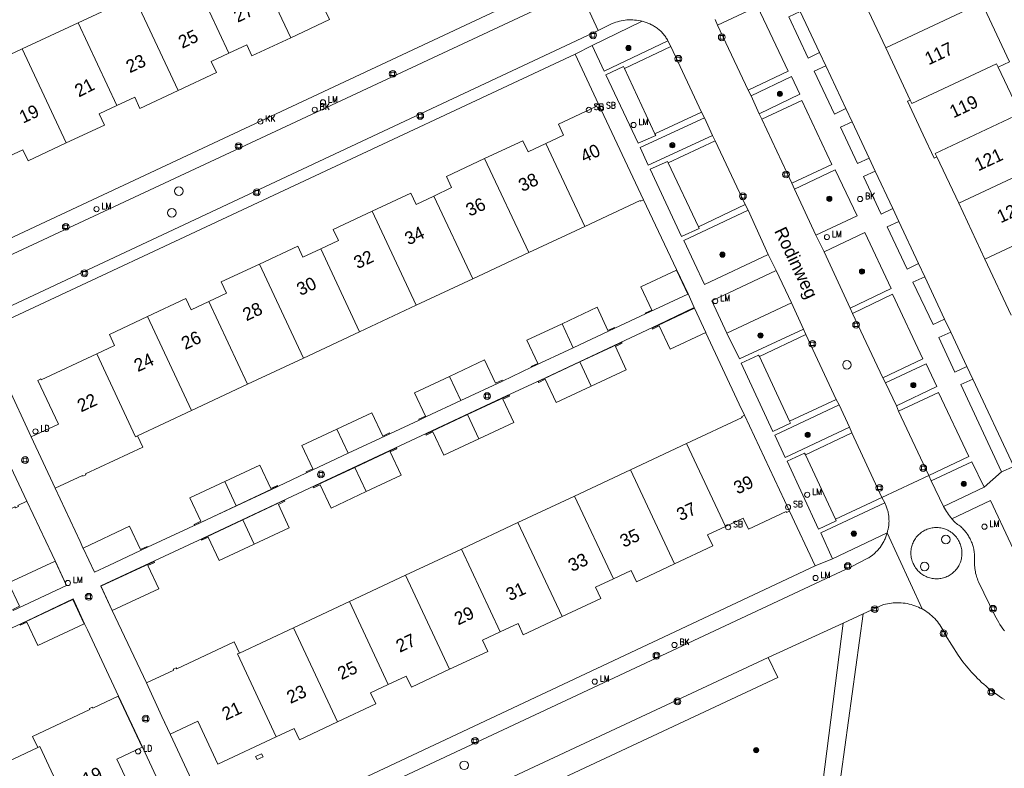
# Model space of a CAD drawing. Header units: metres. Extents: x 138165 to 154469, y 480134 to 494189.
# Tile 545 of 656: x 146669 to 146764, y 486541 to 486613. Entities that reach past the tile are written whole.
import ezdxf

# ---------------------------------------------------------------- set-up
doc = ezdxf.new("R2010")
doc.units = ezdxf.units.M
doc.header["$LTSCALE"] = 0.001
doc.header["$MEASUREMENT"] = 0
for name, color, linetype, lineweight in [('Level 5', 7, 'Continuous', 0), ('TOP-L-terrein schutting raster hek leuning', 7, 'Continuous', 0), ('TOP-L-topo objecten punt', 7, 'Continuous', 0), ('TOP-L-topo objecten vlak', 7, 'Continuous', 0), ('TOP-T-topo huisnummering naamgeving', 7, 'Continuous', 0)]:
    doc.layers.add(name, color=color, linetype=linetype, lineweight=lineweight)
doc.styles.add('Style-INTL_ISO', font='INTL_ISO.shx')
doc.styles.add('Style-STANDARD', font='STANDARD.shx')

# ---------------------------------------------------------------- blocks, each defined once
blk = doc.blocks.new('24')
at = {"layer": 'TOP-L-topo objecten punt', "color": 7, "linetype": 'Continuous', "lineweight": 0}
for radius in [0.025, 0.0182, 0.0115, 0.005]:
    blk.add_circle((0, 0), radius, dxfattribs=at)
blk = doc.blocks.new('39')
at = {"layer": 'TOP-L-topo objecten punt', "color": 7, "linetype": 'Continuous', "lineweight": 0}
for p, q in [((0.0175, 0.0175), (-0.0175, 0.0175)), ((-0.0175, 0.0175), (-0.0175, -0.0175)), ((0.0175, 0.0175), (0.0175, -0.0175)), ((0.0175, -0.0175), (-0.0175, -0.0175))]:
    blk.add_line(p, q, dxfattribs=at)
blk.add_circle((0, 0), 0.0332, dxfattribs=at)
blk = doc.blocks.new('121')
at = {"layer": 'TOP-L-topo objecten punt', "color": 7, "linetype": 'Continuous', "lineweight": 0}
blk.add_circle((0, 0), 0.025, dxfattribs=at)
at = {"layer": 'TOP-L-topo objecten punt', "color": 7, "linetype": 'Continuous', "lineweight": 0, "style": 'Style-STANDARD'}
blk.add_text('LD', height=0.06, dxfattribs=at).set_placement((0.0483, 0))
blk = doc.blocks.new('*U13')
at = {"layer": 'Level 5', "color": 7, "linetype": 'Continuous', "lineweight": 0}
blk.add_circle((0, 0), 0.0415, dxfattribs=at)
blk = doc.blocks.new('150')
at = {"layer": 'Level 5', "color": 7, "linetype": 'Continuous', "lineweight": 0}
blk.add_blockref('*U13', (0, 0), dxfattribs=at)
blk = doc.blocks.new('72')
at = {"layer": 'TOP-L-topo objecten punt', "color": 7, "linetype": 'Continuous', "lineweight": 0}
blk.add_circle((0, 0), 0.025, dxfattribs=at)
at = {"layer": 'TOP-L-topo objecten punt', "color": 7, "linetype": 'Continuous', "lineweight": 0, "style": 'Style-STANDARD'}
blk.add_text('BK', height=0.06, dxfattribs=at).set_placement((0.0483, 0))
blk = doc.blocks.new('16')
at = {"layer": 'TOP-L-topo objecten punt', "color": 7, "linetype": 'Continuous', "lineweight": 0}
blk.add_circle((0, 0), 0.025, dxfattribs=at)
at = {"layer": 'TOP-L-topo objecten punt', "color": 7, "linetype": 'Continuous', "lineweight": 0, "style": 'Style-STANDARD'}
blk.add_text('LM', height=0.06, dxfattribs=at).set_placement((0.0483, 0))
blk = doc.blocks.new('119')
at = {"layer": 'TOP-L-topo objecten punt', "color": 7, "linetype": 'Continuous', "lineweight": 0}
blk.add_circle((0, 0), 0.025, dxfattribs=at)
at = {"layer": 'TOP-L-topo objecten punt', "color": 7, "linetype": 'Continuous', "lineweight": 0, "style": 'Style-STANDARD'}
blk.add_text('KK', height=0.06, dxfattribs=at).set_placement((0.0483, 0))
blk = doc.blocks.new('175')
at = {"layer": 'TOP-L-topo objecten punt', "color": 7, "linetype": 'Continuous', "lineweight": 0}
blk.add_circle((0, 0), 0.025, dxfattribs=at)
at = {"layer": 'TOP-L-topo objecten punt', "color": 7, "linetype": 'Continuous', "lineweight": 0, "style": 'Style-STANDARD'}
blk.add_text('SB', height=0.06, dxfattribs=at).set_placement((0.0483, 0))

msp = doc.modelspace()

# ---------------------------------------------------------------- linework, layer by layer
at = {"layer": 'TOP-L-terrein schutting raster hek leuning', "flags": 128}
for points in [[(146670.054, 486572.799), (146665.285, 486583.042)], [(146688.553, 486533.224), (146683.565, 486543.891)], [(146680.882, 486542.627), (146685.835, 486531.974)]]:
    msp.add_lwpolyline(points, dxfattribs=at)
at = {"layer": 'TOP-L-topo objecten vlak', "flags": 128}
for points in [[(146690.962, 486620.677), (146695.24, 486611.55)], [(146689.243, 486610.065), (146685.475, 486618.105)], [(146719.812, 486616.381), (146662.23, 486589.397)], [(146723.229, 486616.274), (146662.86, 486588.048)], [(146723.229, 486616.274), (146725.084, 486612.249)], [(146750.466, 486615.954), (146752.991, 486610.566)], [(146680.042, 486615.559), (146674.609, 486613.013)], [(146680.042, 486615.559), (146684.32, 486606.432)], [(146695.24, 486611.55), (146699.001, 486613.313), (146698.492, 486614.399), (146700.218, 486615.208)], [(146752.991, 486610.566), (146762.302, 486614.93)], [(146763.896, 486608.703), (146764.982, 486609.212), (146762.302, 486614.93)], [(146736.661, 486612.785), (146740.541, 486614.573), (146743.507, 486608.302), (146739.621, 486606.471)], [(146746.567, 486610.11), (146745.445, 486609.572), (146743.56, 486613.597), (146744.69, 486614.112)], [(146744.69, 486614.112), (146746.567, 486610.11)], [(146674.609, 486613.013), (146669.176, 486610.467)], [(146678.377, 486604.972), (146674.609, 486613.013)], [(146724.481, 486610.789), (146729.337, 486613.151)], [(146725.084, 486612.249), (146726.441, 486612.929), (146726.617, 486613), (146726.777, 486613.058), (146726.958, 486613.115), (146727.141, 486613.164), (146727.307, 486613.201), (146727.494, 486613.236), (146727.681, 486613.262), (146727.87, 486613.281), (146728.059, 486613.291), (146728.248, 486613.294), (146728.438, 486613.288), (146728.608, 486613.276), (146728.796, 486613.256), (146728.984, 486613.227), (146729.17, 486613.191), (146729.337, 486613.151)], [(146729.337, 486613.151), (146729.438, 486613.128), (146729.522, 486613.106), (146729.622, 486613.077), (146729.721, 486613.046), (146729.819, 486613.012), (146729.9, 486612.981), (146729.996, 486612.942), (146730.091, 486612.901), (146730.263, 486612.818), (146730.354, 486612.769), (146730.444, 486612.717), (146730.533, 486612.663), (146730.62, 486612.607), (146730.706, 486612.548), (146730.79, 486612.487), (146730.872, 486612.423), (146730.953, 486612.357), (146731.031, 486612.289), (146731.108, 486612.219), (146731.182, 486612.147), (146731.243, 486612.085), (146731.314, 486612.01), (146731.383, 486611.932), (146731.503, 486611.784), (146731.566, 486611.701), (146731.626, 486611.617), (146731.684, 486611.53), (146731.739, 486611.442), (146731.792, 486611.353), (146731.839, 486611.268)], [(146736.661, 486612.785), (146736.415, 486613.323)], [(146599.25, 486552.146), (146599.342, 486552.32), (146599.44, 486552.49), (146599.545, 486552.655), (146599.646, 486552.801), (146599.752, 486552.943), (146599.875, 486553.095), (146600.005, 486553.243), (146600.141, 486553.385), (146600.282, 486553.521), (146600.414, 486553.639), (146600.565, 486553.764), (146600.721, 486553.883), (146600.882, 486553.996), (146601.048, 486554.102), (146601.218, 486554.201), (146601.384, 486554.289), (146606.144, 486556.49), (146725.084, 486612.249)], [(146739.621, 486606.471), (146736.661, 486612.785)], [(146689.243, 486610.065), (146690.969, 486610.874), (146691.478, 486609.787), (146695.24, 486611.55)], [(146731.839, 486611.268), (146725.668, 486608.326), (146724.481, 486610.789)], [(146732.121, 486610.694), (146731.839, 486611.268)], [(146669.176, 486610.467), (146663.933, 486608.009)], [(146673.454, 486601.339), (146669.176, 486610.467)], [(146684.32, 486606.432), (146688.027, 486608.169), (146687.517, 486609.256), (146689.243, 486610.065)], [(146724.481, 486610.789), (146722.831, 486609.963)], [(146727.613, 486608.564), (146732.121, 486610.694)], [(146732.121, 486610.694), (146735.103, 486604.325)], [(146747.169, 486608.826), (146746.567, 486610.11)], [(146752.991, 486610.566), (146755.361, 486605.509)], [(146665.285, 486583.042), (146722.831, 486609.963)], [(146722.831, 486609.963), (146725.104, 486605.115)], [(146730.585, 486602.234), (146730.654, 486602.08), (146728.951, 486601.309), (146725.813, 486607.958), (146727.521, 486608.748), (146727.613, 486608.564)], [(146727.613, 486608.564), (146730.585, 486602.234)], [(146749.113, 486604.68), (146748.006, 486604.137), (146746.047, 486608.3), (146747.169, 486608.826)], [(146747.169, 486608.826), (146749.113, 486604.68)], [(146763.896, 486608.703), (146763.741, 486609.033), (146755.516, 486605.178), (146755.361, 486605.509)], [(146766.012, 486604.187), (146763.896, 486608.703)], [(146739.905, 486605.919), (146743.823, 486607.796), (146744.657, 486606.073), (146740.697, 486604.169)], [(146678.377, 486604.972), (146680.103, 486605.781), (146680.613, 486604.694), (146684.32, 486606.432)], [(146739.905, 486605.919), (146739.621, 486606.471)], [(146740.697, 486604.169), (146739.905, 486605.919)], [(146740.967, 486603.655), (146744.822, 486605.467), (146747.737, 486599.267), (146743.874, 486597.43)], [(146755.361, 486605.509), (146755.093, 486605.383), (146756.62, 486602.123), (146757.673, 486599.877), (146757.942, 486600.003)], [(146673.454, 486601.339), (146677.161, 486603.077), (146676.652, 486604.163), (146678.377, 486604.972)], [(146725.104, 486605.115), (146724.832, 486604.988), (146724.874, 486604.897), (146721.212, 486603.181), (146721.721, 486602.094), (146719.996, 486601.285)], [(146725.104, 486605.115), (146729.484, 486595.815)], [(146735.103, 486604.325), (146730.585, 486602.234)], [(146735.396, 486603.777), (146735.103, 486604.325)], [(146749.723, 486603.378), (146749.113, 486604.68)], [(146736.178, 486602.081), (146729.93, 486599.195), (146729.135, 486600.902), (146735.396, 486603.777)], [(146735.396, 486603.777), (146736.178, 486602.081)], [(146740.967, 486603.655), (146740.697, 486604.169)], [(146743.874, 486597.43), (146740.967, 486603.655)], [(146751.374, 486599.858), (146750.238, 486599.34), (146748.605, 486602.877), (146749.723, 486603.378)], [(146749.723, 486603.378), (146751.374, 486599.858)], [(146757.942, 486600.003), (146757.787, 486600.334), (146766.012, 486604.187)], [(146719.996, 486601.285), (146718.27, 486600.477), (146717.76, 486601.563), (146714.053, 486599.826)], [(146731.877, 486599.417), (146736.426, 486601.538)], [(146736.426, 486601.538), (146736.178, 486602.081)], [(146736.426, 486601.538), (146739.325, 486595.359)], [(146667.512, 486599.88), (146669.237, 486600.689), (146669.747, 486599.602), (146673.454, 486601.339)], [(146723.764, 486593.245), (146719.996, 486601.285)], [(146714.053, 486599.826), (146710.346, 486598.088), (146710.856, 486597.002), (146709.13, 486596.193)], [(146718.331, 486590.698), (146714.053, 486599.826)], [(146734.819, 486593.2), (146734.887, 486593.024), (146733.16, 486592.256), (146730.115, 486598.79), (146731.798, 486599.557), (146731.877, 486599.417)], [(146751.965, 486598.597), (146751.374, 486599.858)], [(146757.942, 486600.003), (146760.057, 486595.49)], [(146768.127, 486599.675), (146768.282, 486599.345), (146760.057, 486595.49)], [(146731.877, 486599.417), (146734.819, 486593.2)], [(146744.117, 486596.87), (146748.086, 486598.734), (146750.201, 486594.26), (146746.211, 486592.386)], [(146753.665, 486594.972), (146752.529, 486594.444), (146750.819, 486598.083), (146751.965, 486598.597)], [(146751.965, 486598.597), (146753.665, 486594.972)], [(146744.117, 486596.87), (146743.874, 486597.43)], [(146746.211, 486592.386), (146744.117, 486596.87)], [(146709.13, 486596.193), (146707.404, 486595.384), (146706.895, 486596.471), (146703.133, 486594.708)], [(146709.13, 486596.193), (146712.898, 486588.152)], [(146723.764, 486593.245), (146729.152, 486595.77), (146729.194, 486595.679), (146729.484, 486595.815)], [(146729.484, 486595.815), (146732.66, 486589.061), (146733.791, 486586.687)], [(146741.583, 486590.508), (146735.395, 486587.598), (146733.389, 486591.879), (146739.624, 486594.822)], [(146739.325, 486595.359), (146734.819, 486593.2)], [(146739.624, 486594.822), (146739.325, 486595.359)], [(146739.624, 486594.822), (146741.583, 486590.508)], [(146754.254, 486593.715), (146753.665, 486594.972)], [(146760.057, 486595.49), (146762.606, 486590.052)], [(146703.133, 486594.708), (146699.372, 486592.945), (146699.881, 486591.858), (146698.155, 486591.049)], [(146703.133, 486594.708), (146707.411, 486585.58)], [(146762.606, 486590.052), (146771.917, 486594.416)], [(146718.331, 486590.698), (146723.764, 486593.245)], [(146756.168, 486589.635), (146755.048, 486589.1), (146753.122, 486593.188), (146754.254, 486593.715)], [(146754.254, 486593.715), (146756.168, 486589.635)], [(146746.994, 486590.764), (146746.211, 486592.386)], [(146746.994, 486590.764), (146750.939, 486592.652), (146753.495, 486587.229), (146749.522, 486585.312)], [(146698.155, 486591.049), (146696.429, 486590.24), (146695.92, 486591.327), (146692.213, 486589.59)], [(146701.924, 486583.009), (146698.155, 486591.049)], [(146712.898, 486588.152), (146718.331, 486590.698)], [(146742.344, 486588.973), (146741.583, 486590.508)], [(146749.522, 486585.312), (146746.994, 486590.764)], [(146762.606, 486590.052), (146765.154, 486584.615)], [(146692.213, 486589.59), (146688.506, 486587.852), (146689.015, 486586.766), (146687.289, 486585.957)], [(146692.213, 486589.59), (146696.491, 486580.462)], [(146756.77, 486588.349), (146756.168, 486589.635)], [(146707.411, 486585.58), (146712.898, 486588.152)], [(146733.767, 486586.676), (146732.675, 486589.006), (146729.213, 486587.384), (146730.275, 486585.118), (146729.631, 486584.817), (146729.663, 486584.75)], [(146737.566, 486582.889), (146736.09, 486586.022), (146742.344, 486588.973)], [(146742.344, 486588.973), (146743.828, 486585.82)], [(146758.693, 486584.25), (146757.567, 486583.708), (146755.623, 486587.842), (146756.77, 486588.349)], [(146756.77, 486588.349), (146758.693, 486584.25)], [(146687.289, 486585.957), (146685.564, 486585.148), (146685.054, 486586.235), (146681.347, 486584.497)], [(146733.767, 486586.676), (146729.663, 486584.75)], [(146733.791, 486586.687), (146733.767, 486586.676)], [(146733.791, 486586.687), (146734.4, 486585.355)], [(146752.701, 486578.551), (146756.581, 486580.402), (146753.625, 486586.662), (146749.752, 486584.8)], [(146681.251, 486548.924), (146681.246, 486548.935), (146678.212, 486555.354), (146677.924, 486555.956), (146676.803, 486558.343), (146687.244, 486563.217), (146698.104, 486568.319), (146704.778, 486571.448), (146715.691, 486576.561), (146719.961, 486578.549), (146726.629, 486581.691), (146730.888, 486583.702), (146734.4, 486585.355)], [(146691.058, 486577.916), (146687.289, 486585.957)], [(146701.924, 486583.009), (146707.411, 486585.58)], [(146726.701, 486583.361), (146726.669, 486583.429), (146726.026, 486583.127), (146724.964, 486585.392), (146721.565, 486583.799)], [(146734.415, 486585.294), (146730.31, 486583.37), (146730.351, 486583.281), (146730.995, 486583.583), (146732.057, 486581.317), (146735.51, 486582.936)], [(146734.4, 486585.355), (146734.415, 486585.294)], [(146734.415, 486585.294), (146735.51, 486582.936)], [(146737.566, 486582.889), (146743.828, 486585.82)], [(146743.828, 486585.82), (146745.008, 486583.272)], [(146749.752, 486584.8), (146749.522, 486585.312)], [(146681.347, 486584.497), (146677.64, 486582.76), (146678.15, 486581.673), (146676.424, 486580.864)], [(146685.625, 486575.37), (146681.347, 486584.497)], [(146729.663, 486584.75), (146726.701, 486583.361)], [(146752.701, 486578.551), (146749.752, 486584.8)], [(146759.284, 486582.989), (146758.693, 486584.25)], [(146721.565, 486583.799), (146718.165, 486582.206), (146719.227, 486579.941), (146718.583, 486579.639), (146718.619, 486579.562)], [(146722.66, 486581.461), (146721.565, 486583.799)], [(146726.701, 486583.361), (146722.66, 486581.461)], [(146670.054, 486572.799), (146665.285, 486583.042)], [(146696.491, 486580.462), (146701.924, 486583.009)], [(146735.51, 486582.936), (146735.515, 486582.926), (146738.771, 486575.999), (146739.282, 486574.908)], [(146745.008, 486583.272), (146738.788, 486580.387), (146737.566, 486582.889)], [(146740.724, 486580.603), (146745.228, 486582.754)], [(146745.228, 486582.754), (146745.008, 486583.272)], [(146748.161, 486576.43), (146745.228, 486582.754)], [(146760.847, 486579.656), (146759.697, 486579.101), (146758.144, 486582.447), (146759.284, 486582.989)], [(146759.284, 486582.989), (146760.847, 486579.656)], [(146722.66, 486581.461), (146718.619, 486579.562)], [(146724.407, 486577.733), (146727.807, 486579.326), (146726.745, 486581.591), (146727.389, 486581.893), (146727.347, 486581.982), (146723.304, 486580.087)], [(146676.424, 486580.864), (146671.036, 486578.339), (146670.994, 486578.43), (146670.704, 486578.294), (146672.698, 486574.038), (146670.054, 486572.799)], [(146676.424, 486580.864), (146680.192, 486572.824), (146680.382, 486572.913)], [(146691.058, 486577.916), (146696.491, 486580.462)], [(146743.656, 486574.331), (146743.749, 486574.135), (146742.009, 486573.346), (146738.963, 486579.966), (146740.644, 486580.753), (146740.724, 486580.603)], [(146740.724, 486580.603), (146743.656, 486574.331)], [(146715.786, 486578.233), (146715.749, 486578.311), (146715.106, 486578.009), (146714.044, 486580.274), (146710.645, 486578.681)], [(146718.619, 486579.562), (146715.786, 486578.233)], [(146723.304, 486580.087), (146719.261, 486578.192), (146719.303, 486578.103), (146719.946, 486578.405), (146721.008, 486576.14), (146724.407, 486577.733)], [(146724.407, 486577.733), (146723.304, 486580.087)], [(146752.962, 486578.044), (146756.908, 486579.887), (146757.938, 486577.698), (146754.007, 486575.817)], [(146761.423, 486578.426), (146760.847, 486579.656)], [(146710.645, 486578.681), (146707.245, 486577.088), (146708.307, 486574.823), (146707.663, 486574.521), (146707.697, 486574.448)], [(146710.645, 486578.681), (146711.742, 486576.341)], [(146752.962, 486578.044), (146752.701, 486578.551)], [(146685.625, 486575.37), (146691.058, 486577.916)], [(146715.786, 486578.233), (146711.742, 486576.341)], [(146754.007, 486575.817), (146752.962, 486578.044)], [(146764.228, 486569.407), (146760.269, 486577.887), (146761.423, 486578.426)], [(146761.423, 486578.426), (146765.399, 486569.947)], [(146713.487, 486572.615), (146716.887, 486574.208), (146715.825, 486576.473), (146716.469, 486576.775), (146716.427, 486576.864), (146712.384, 486574.969)], [(146754.229, 486575.302), (146758.091, 486577.127), (146761.039, 486570.911), (146757.153, 486569.063)], [(146711.742, 486576.341), (146708.406, 486574.781), (146707.697, 486574.448)], [(146749.471, 486573.738), (146743.217, 486570.815), (146742.214, 486572.989), (146748.444, 486575.914)], [(146748.161, 486576.43), (146743.656, 486574.331)], [(146748.444, 486575.914), (146748.161, 486576.43)], [(146748.444, 486575.914), (146749.471, 486573.738)], [(146754.229, 486575.302), (146754.007, 486575.817)], [(146680.382, 486572.913), (146685.625, 486575.37)], [(146704.864, 486573.118), (146704.829, 486573.193), (146704.186, 486572.891), (146703.124, 486575.156), (146699.725, 486573.563)], [(146712.384, 486574.969), (146708.341, 486573.074), (146708.383, 486572.985), (146709.026, 486573.287), (146710.088, 486571.022), (146713.487, 486572.615)], [(146713.487, 486572.615), (146712.384, 486574.969)], [(146739.282, 486574.908), (146738.993, 486574.772), (146739.035, 486574.682), (146733.647, 486572.157)], [(146739.282, 486574.908), (146743.643, 486565.599)], [(146757.153, 486569.063), (146754.229, 486575.302)], [(146707.697, 486574.448), (146704.864, 486573.118)], [(146749.703, 486573.215), (146749.471, 486573.738)], [(146672.373, 486567.833), (146670.054, 486572.799)], [(146672.373, 486567.833), (146675.024, 486569.076), (146675.066, 486568.986), (146675.356, 486569.121), (146675.314, 486569.212), (146680.892, 486571.826), (146680.382, 486572.913)], [(146699.725, 486573.563), (146696.325, 486571.97), (146697.387, 486569.705), (146696.743, 486569.403), (146696.784, 486569.317)], [(146699.725, 486573.563), (146700.824, 486571.218)], [(146704.864, 486573.118), (146700.824, 486571.218)], [(146745.198, 486571.059), (146749.703, 486573.215)], [(146749.703, 486573.215), (146752.599, 486566.918)], [(146733.647, 486572.157), (146728.215, 486569.61)], [(146737.416, 486564.116), (146733.647, 486572.157)], [(146667.316, 486571.516), (146669.645, 486566.555)], [(146700.824, 486571.218), (146696.784, 486569.317)], [(146702.567, 486567.497), (146705.967, 486569.09), (146704.905, 486571.355), (146705.549, 486571.657), (146705.507, 486571.746), (146701.464, 486569.851)], [(146748.104, 486564.824), (146748.166, 486564.666), (146746.47, 486563.862), (146743.398, 486570.453), (146745.102, 486571.223), (146745.198, 486571.059)], [(146745.198, 486571.059), (146748.104, 486564.824)], [(146689.962, 486566.116), (146694.005, 486568.011), (146693.963, 486568.1), (146693.32, 486567.798), (146692.258, 486570.063), (146688.859, 486568.47)], [(146757.383, 486568.531), (146761.326, 486570.385), (146762.523, 486567.937)], [(146765.399, 486569.947), (146764.228, 486569.407)], [(146696.784, 486569.317), (146693.319, 486567.685), (146686.64, 486564.552), (146681.339, 486562.09)], [(146701.464, 486569.851), (146697.421, 486567.956), (146697.463, 486567.867), (146698.106, 486568.169), (146699.168, 486565.904), (146702.567, 486567.497)], [(146702.567, 486567.497), (146701.464, 486569.851)], [(146728.215, 486569.61), (146722.782, 486567.064)], [(146728.215, 486569.61), (146732.492, 486560.483)], [(146752.599, 486566.918), (146757.153, 486569.063)], [(146757.383, 486568.531), (146757.153, 486569.063)], [(146764.228, 486569.407), (146762.523, 486567.937)], [(146688.859, 486568.47), (146685.459, 486566.877), (146686.521, 486564.612), (146685.877, 486564.31), (146685.919, 486564.221), (146689.962, 486566.116)], [(146689.962, 486566.116), (146688.859, 486568.47)], [(146758.591, 486566.059), (146757.383, 486568.531)], [(146675.092, 486562.018), (146675.078, 486562.047), (146674.802, 486562.65), (146672.373, 486567.833)], [(146722.782, 486567.064), (146717.294, 486564.492)], [(146726.55, 486559.023), (146722.782, 486567.064)], [(146762.523, 486567.937), (146758.591, 486566.059)], [(146662.398, 486564.484), (146662.907, 486563.397), (146668.485, 486566.011), (146668.527, 486565.921), (146668.817, 486566.057), (146668.775, 486566.147), (146669.645, 486566.555)], [(146669.645, 486566.555), (146672.092, 486561.382), (146672.376, 486560.779), (146673.495, 486558.399), (146673.473, 486558.388)], [(146691.701, 486562.404), (146695.101, 486563.997), (146694.039, 486566.262), (146694.683, 486566.564), (146694.641, 486566.653), (146690.598, 486564.758)], [(146747.812, 486560.981), (146746.67, 486563.487), (146752.883, 486566.404)], [(146752.599, 486566.918), (146748.104, 486564.824)], [(146752.883, 486566.404), (146752.599, 486566.918)], [(146752.883, 486566.404), (146752.958, 486566.247), (146752.994, 486566.167), (146753.033, 486566.07), (146753.064, 486565.989), (146753.099, 486565.89), (146753.126, 486565.807), (146753.155, 486565.707), (146753.178, 486565.623), (146753.202, 486565.521), (146753.224, 486565.419), (146753.24, 486565.333), (146753.254, 486565.247), (146753.268, 486565.143), (146753.285, 486564.97), (146753.295, 486564.796), (146753.296, 486564.604), (146753.293, 486564.517), (146753.287, 486564.412), (146753.269, 486564.222), (146753.241, 486564.032), (146753.207, 486563.861), (146753.183, 486563.759), (146753.161, 486563.675), (146753.137, 486563.591), (146753.106, 486563.493)], [(146759.394, 486564.845), (146763.151, 486566.627), (146769.055, 486554)], [(146737.416, 486564.116), (146739.142, 486564.925), (146739.651, 486563.838), (146743.313, 486565.554), (146743.355, 486565.464), (146743.643, 486565.599)], [(146743.643, 486565.599), (146746.137, 486560.281)], [(146758.591, 486566.059), (146758.682, 486565.891), (146758.777, 486565.726), (146758.876, 486565.563), (146758.967, 486565.423), (146759.075, 486565.265), (146759.172, 486565.13), (146759.288, 486564.978), (146759.394, 486564.845)], [(146690.598, 486564.758), (146686.555, 486562.863), (146686.597, 486562.774), (146687.24, 486563.076), (146688.302, 486560.811), (146691.701, 486562.404)], [(146690.598, 486564.758), (146691.701, 486562.404)], [(146717.294, 486564.492), (146711.807, 486561.92)], [(146721.572, 486555.365), (146717.294, 486564.492)], [(146764.487, 486553.979), (146764.353, 486554.164), (146764.207, 486554.376), (146764.066, 486554.592), (146763.945, 486554.787), (146763.814, 486555.009), (146763.689, 486555.235), (146763.57, 486555.463), (146761.977, 486558.736), (146761.925, 486558.866), (146761.869, 486559.015), (146761.825, 486559.147), (146761.778, 486559.299), (146761.742, 486559.434), (146761.705, 486559.589), (146761.677, 486559.725), (146761.649, 486559.882), (146761.629, 486560.02), (146761.613, 486560.158), (146761.599, 486560.317), (146761.591, 486560.456), (146761.587, 486560.595), (146761.587, 486560.735), (146761.596, 486561.005), (146761.597, 486561.112), (146761.595, 486561.238), (146761.59, 486561.345), (146761.58, 486561.47), (146761.569, 486561.577), (146761.552, 486561.701), (146761.535, 486561.808), (146761.514, 486561.913), (146761.487, 486562.036), (146761.456, 486562.157), (146761.394, 486562.363), (146761.352, 486562.481), (146761.307, 486562.599), (146761.266, 486562.698), (146761.214, 486562.812), (146761.167, 486562.909), (146761.117, 486563.004), (146761.056, 486563.114), (146761.001, 486563.206), (146760.934, 486563.312), (146760.863, 486563.415), (146760.8, 486563.502), (146760.723, 486563.602), (146760.655, 486563.685), (146760.585, 486563.766), (146760.5, 486563.859), (146760.425, 486563.936), (146760.335, 486564.023), (146760.256, 486564.096), (146760.161, 486564.178), (146760.059, 486564.245), (146759.954, 486564.319), (146759.852, 486564.397), (146759.753, 486564.479), (146759.658, 486564.565), (146759.566, 486564.655), (146759.478, 486564.748), (146759.394, 486564.845)], [(146681.339, 486562.09), (146681.304, 486562.166), (146680.66, 486561.864), (146679.598, 486564.13), (146675.092, 486562.018)], [(146753.106, 486563.493), (146753.077, 486563.388), (146753.016, 486563.199), (146752.986, 486563.114), (146752.912, 486562.929), (146752.868, 486562.83), (146752.829, 486562.748), (146752.78, 486562.651), (146752.738, 486562.572), (146752.638, 486562.4), (146752.58, 486562.308), (146752.53, 486562.233), (146752.424, 486562.086), (146752.369, 486562.014), (146752.301, 486561.929), (146752.243, 486561.86), (146752.171, 486561.779), (146752.109, 486561.713), (146752.033, 486561.636), (146751.955, 486561.56), (146751.82, 486561.439), (146751.737, 486561.37), (146751.652, 486561.302), (146751.507, 486561.195), (146751.341, 486561.084), (146751.253, 486561.03), (146749.697, 486560.235), (146691.278, 486532.844)], [(146732.492, 486560.483), (146736.199, 486562.22), (146735.69, 486563.307), (146737.416, 486564.116)], [(146753.106, 486563.493), (146747.812, 486560.981)], [(146753.106, 486563.493), (146756.506, 486556.105)], [(146757.612, 486559.053), (146757.487, 486559.072), (146757.376, 486559.094), (146757.254, 486559.124), (146757.133, 486559.161), (146757.014, 486559.203), (146756.897, 486559.252), (146756.783, 486559.307), (146756.684, 486559.361), (146756.576, 486559.426), (146756.471, 486559.497), (146756.381, 486559.564), (146756.284, 486559.645), (146756.191, 486559.731), (146756.103, 486559.821), (146756.019, 486559.916), (146755.948, 486560.004), (146755.874, 486560.106), (146755.805, 486560.212), (146755.749, 486560.309), (146755.69, 486560.421), (146755.642, 486560.526), (146755.598, 486560.629), (146755.554, 486560.748), (146755.517, 486560.869), (146755.485, 486560.991), (146755.46, 486561.115), (146755.443, 486561.226), (146755.43, 486561.352), (146755.424, 486561.478), (146755.423, 486561.591), (146755.429, 486561.717), (146755.441, 486561.843), (146755.46, 486561.968), (146755.485, 486562.092), (146755.512, 486562.201), (146755.545, 486562.309), (146755.587, 486562.428), (146755.63, 486562.532), (146755.683, 486562.646), (146755.743, 486562.758), (146755.8, 486562.855), (146755.87, 486562.96), (146755.945, 486563.062), (146756.026, 486563.159), (146756.101, 486563.243), (146756.191, 486563.332), (146756.274, 486563.408), (146756.36, 486563.479), (146756.462, 486563.555), (146756.566, 486563.626), (146756.663, 486563.684), (146756.774, 486563.744), (146756.888, 486563.798), (146757.005, 486563.847), (146757.124, 486563.889), (146757.245, 486563.925), (146757.354, 486563.952), (146757.479, 486563.976), (146757.59, 486563.993), (146757.702, 486564.004), (146757.828, 486564.01), (146757.954, 486564.01), (146758.081, 486564.004), (146758.192, 486563.993), (146758.318, 486563.974), (146758.442, 486563.949), (146758.55, 486563.922), (146758.671, 486563.885), (146758.777, 486563.847), (146758.881, 486563.804), (146758.996, 486563.75), (146759.107, 486563.691), (146759.216, 486563.626), (146759.309, 486563.563), (146759.411, 486563.488), (146759.498, 486563.417), (146759.592, 486563.332), (146759.681, 486563.243), (146759.766, 486563.149), (146759.837, 486563.062), (146759.912, 486562.96), (146759.975, 486562.867), (146760.04, 486562.758), (146760.099, 486562.646), (146760.15, 486562.538), (146760.195, 486562.435), (146760.239, 486562.317), (146760.274, 486562.21), (146760.307, 486562.088), (146760.331, 486561.978), (146760.352, 486561.853), (146760.367, 486561.727), (146760.375, 486561.601), (146760.377, 486561.475), (146760.373, 486561.362), (146760.362, 486561.236), (146760.346, 486561.111), (146760.322, 486560.987), (146760.296, 486560.877), (146760.261, 486560.756), (146760.22, 486560.637), (146760.172, 486560.519), (146760.119, 486560.405), (146760.066, 486560.305), (146760.002, 486560.196), (146759.94, 486560.102), (146759.866, 486560), (146759.786, 486559.902), (146759.711, 486559.818), (146759.623, 486559.728), (146759.53, 486559.642), (146759.432, 486559.562), (146759.342, 486559.494), (146759.237, 486559.424), (146759.141, 486559.365), (146759.03, 486559.305), (146758.916, 486559.25), (146758.799, 486559.202), (146758.693, 486559.164), (146758.586, 486559.13), (146758.464, 486559.099), (146758.34, 486559.073), (146758.215, 486559.055), (146758.103, 486559.043), (146757.977, 486559.036), (146757.864, 486559.036), (146757.738, 486559.041), (146757.612, 486559.053)], [(146681.339, 486562.09), (146680.664, 486561.777), (146677.595, 486560.32), (146676.196, 486559.664), (146675.092, 486562.018)], [(146711.807, 486561.92), (146706.374, 486559.374)], [(146711.807, 486561.92), (146715.576, 486553.88)], [(146673.473, 486558.388), (146672.369, 486560.742), (146667.857, 486558.627), (146668.919, 486556.362), (146668.275, 486556.06), (146668.316, 486555.972)], [(146681.379, 486560.329), (146682.023, 486560.631), (146681.982, 486560.72), (146676.826, 486558.303), (146677.929, 486555.949), (146682.441, 486558.064), (146681.379, 486560.329)], [(146726.55, 486559.023), (146728.276, 486559.832), (146728.785, 486558.746), (146732.492, 486560.483)], [(146746.137, 486560.281), (146747.812, 486560.981)], [(146746.137, 486560.281), (146688.553, 486533.224)], [(146706.374, 486559.374), (146700.941, 486556.828)], [(146706.374, 486559.374), (146710.652, 486550.247)], [(146721.572, 486555.365), (146725.334, 486557.128), (146724.824, 486558.214), (146726.55, 486559.023)], [(146673.473, 486558.388), (146668.316, 486555.972)], [(146617.693, 486530.617), (146621.332, 486532.301), (146624.496, 486533.781), (146631.174, 486536.922), (146635.425, 486538.906), (146642.106, 486542.045), (146646.347, 486544.049), (146653.027, 486547.167), (146657.213, 486549.13), (146663.886, 486552.255), (146669.655, 486554.96), (146674.115, 486557.085), (146675.228, 486554.676), (146675.509, 486554.076), (146678.518, 486547.647), (146680.882, 486542.627), (146685.835, 486531.974)], [(146668.995, 486554.525), (146669.638, 486554.826), (146670.7, 486552.561), (146675.212, 486554.676), (146674.109, 486557.03), (146668.953, 486554.613), (146668.995, 486554.525)], [(146700.941, 486556.828), (146695.509, 486554.281)], [(146700.941, 486556.828), (146704.71, 486548.787)], [(146750.792, 486555.621), (146752.767, 486556.526), (146752.954, 486556.574), (146753.142, 486556.615), (146753.332, 486556.649), (146753.523, 486556.676), (146753.715, 486556.695), (146753.908, 486556.707), (146754.1, 486556.711), (146754.293, 486556.708), (146754.486, 486556.697), (146754.678, 486556.679), (146754.869, 486556.654), (146755.059, 486556.621), (146755.247, 486556.581), (146755.434, 486556.534), (146755.619, 486556.48), (146755.802, 486556.419), (146755.983, 486556.35), (146756.16, 486556.275), (146756.335, 486556.193), (146756.506, 486556.105)], [(146748.292, 486537.514), (146750.792, 486555.621)], [(146750.792, 486555.621), (146748.845, 486554.729)], [(146756.506, 486556.105), (146756.674, 486556.009), (146756.838, 486555.908), (146756.998, 486555.8), (146757.154, 486555.686), (146757.305, 486555.566), (146757.451, 486555.44), (146757.593, 486555.309), (146757.729, 486555.173), (146757.861, 486555.031), (146757.986, 486554.884), (146758.106, 486554.733), (146758.22, 486554.577), (146758.328, 486554.417), (146758.429, 486554.253), (146758.524, 486554.085), (146758.613, 486553.914), (146758.695, 486553.739), (146758.77, 486553.561), (146760.019, 486551.605), (146760.16, 486551.405), (146760.303, 486551.206), (146760.471, 486550.983), (146760.622, 486550.789), (146760.797, 486550.572), (146760.977, 486550.357), (146761.314, 486549.968), (146761.491, 486549.772), (146761.673, 486549.578), (146761.881, 486549.365), (146762.07, 486549.179), (146762.287, 486548.975), (146762.484, 486548.797), (146762.709, 486548.601), (146762.913, 486548.432), (146763.12, 486548.266), (146763.33, 486548.105), (146763.57, 486547.928), (146763.814, 486547.756), (146764.034, 486547.608), (146764.285, 486547.446), (146764.511, 486547.307)], [(146715.576, 486553.88), (146717.302, 486554.689), (146717.811, 486553.602), (146721.572, 486555.365)], [(146741.56, 486551.391), (146748.845, 486554.729)], [(146748.845, 486554.729), (146746.669, 486537.733)], [(146695.509, 486554.281), (146690.266, 486551.824)], [(146699.786, 486545.154), (146695.509, 486554.281)], [(146710.652, 486550.247), (146714.359, 486551.984), (146713.85, 486553.071), (146715.576, 486553.88)], [(146690.266, 486551.824), (146689.757, 486552.911), (146684.179, 486550.297), (146684.136, 486550.387), (146683.847, 486550.251), (146683.889, 486550.161), (146681.251, 486548.924)], [(146690.266, 486551.824), (146690.076, 486551.735), (146693.844, 486543.694)], [(146698.104, 486531.079), (146698.978, 486529.06), (146742.496, 486549.438), (146741.56, 486551.391)], [(146698.104, 486531.079), (146741.56, 486551.391)], [(146704.71, 486548.787), (146706.436, 486549.596), (146706.945, 486548.509), (146710.652, 486550.247)], [(146682.742, 486545.681), (146681.251, 486548.924)], [(146699.786, 486545.154), (146703.493, 486546.892), (146702.984, 486547.978), (146704.71, 486548.787)], [(146674.65, 486534.698), (146680.327, 486537.359), (146678.375, 486541.524), (146680.835, 486542.678), (146678.51, 486547.64), (146676.05, 486546.487), (146676.007, 486546.577), (146675.717, 486546.441), (146675.76, 486546.351), (146670.182, 486543.736), (146670.691, 486542.65)], [(146682.742, 486545.681), (146683.553, 486543.951), (146686.215, 486545.199), (146688.167, 486541.034), (146693.844, 486543.694)], [(146688.553, 486533.224), (146683.565, 486543.891), (146682.742, 486545.681)], [(146693.844, 486543.694), (146695.57, 486544.503), (146696.079, 486543.417), (146699.786, 486545.154)], [(146670.691, 486542.65), (146665.449, 486540.193)], [(146674.65, 486534.698), (146670.881, 486542.739), (146670.691, 486542.65)], [(146692.552, 486541.763), (146692.416, 486542.053), (146691.836, 486541.781), (146691.972, 486541.492), (146692.552, 486541.763)]]:
    msp.add_lwpolyline(points, dxfattribs=at)

# ---------------------------------------------------------------- block references
at = {"layer": 'TOP-L-topo objecten punt', "xscale": 10, "yscale": 10, "zscale": 10}
for name, p in [('39', (146724.584, 486611.797)), ('39', (146737.072, 486611.6)), ('24', (146728.009, 486610.56)), ('39', (146732.855, 486609.51)), ('39', (146705.134, 486608.051)), ('24', (146742.71, 486606.109)), ('16', (146698.372, 486605.284)), ('175', (146725.346, 486604.694)), ('72', (146697.569, 486604.566)), ('175', (146724.171, 486604.556)), ('119', (146692.297, 486603.418)), ('39', (146707.805, 486603.972)), ('16', (146728.51, 486603.087)), ('39', (146690.178, 486601.03)), ('24', (146732.272, 486601.125)), ('39', (146743.308, 486598.281)), ('150', (146684.384, 486596.672)), ('39', (146691.943, 486596.543)), ('39', (146739.116, 486596.162)), ('24', (146747.506, 486595.922)), ('72', (146750.494, 486595.899)), ('16', (146676.398, 486594.922)), ('150', (146683.696, 486594.56)), ('39', (146673.411, 486593.201)), ('16', (146747.273, 486592.209)), ('24', (146737.13, 486590.499)), ('24', (146750.672, 486588.869)), ('39', (146675.216, 486588.688)), ('16', (146736.439, 486585.995)), ('39', (146750.105, 486583.686)), ('24', (146740.829, 486582.663)), ('39', (146745.862, 486581.842)), ('150', (146749.216, 486579.808)), ('24', (146755.658, 486577.84)), ('39', (146714.304, 486576.767)), ('121', (146670.469, 486573.34)), ('24', (146745.406, 486573.008)), ('39', (146669.457, 486570.558)), ('39', (146756.614, 486569.783)), ('39', (146698.17, 486569.172)), ('39', (146752.365, 486567.864)), ('24', (146760.545, 486568.244)), ('16', (146745.357, 486567.19)), ('175', (146743.503, 486565.984)), ('175', (146737.682, 486564.034)), ('16', (146762.558, 486564.091)), ('24', (146749.888, 486563.417)), ('150', (146758.816, 486562.848)), ('39', (146749.295, 486560.264)), ('150', (146756.752, 486560.224)), ('16', (146746.171, 486559.113)), ('16', (146673.623, 486558.626)), ('39', (146675.639, 486557.289)), ('39', (146751.909, 486556.085)), ('39', (146763.383, 486556.122)), ('39', (146758.595, 486553.736)), ('72', (146732.476, 486552.608)), ('39', (146730.728, 486551.576)), ('16', (146724.741, 486549.049)), ('39', (146763.213, 486548.033)), ('39', (146732.766, 486547.135)), ('39', (146681.172, 486545.449)), ('39', (146713.128, 486543.303)), ('121', (146680.432, 486542.279)), ('24', (146740.402, 486542.398)), ('150', (146712.08, 486540.928))]:
    msp.add_blockref(name, p, dxfattribs=at)

# ---------------------------------------------------------------- texts
at = {"layer": 'TOP-T-topo huisnummering naamgeving', "style": 'Style-INTL_ISO'}
for s, rotation, p in [('27', 25.1, (146690.082, 486612.998)), ('25', 25.1, (146684.707, 486610.479)), ('117', 25.1, (146757.13, 486608.869)), ('23', 25.1, (146679.626, 486608.097)), ('21', 27.1, (146674.681, 486605.747)), ('119', 25.1, (146759.542, 486603.724)), ('19', 25.1, (146669.265, 486603.208)), ('40', 25.1, (146723.723, 486599.388)), ('121', 25, (146761.953, 486598.578)), ('38', 25.1, (146717.716, 486596.573)), ('36', 25.1, (146712.608, 486594.179)), ('123', 25.1, (146764.132, 486593.532)), ('34', 25.1, (146706.666, 486591.394)), ('Rodinweg', 295.4, (146742.13, 486592.803)), ('32', 25.1, (146701.728, 486589.079)), ('30', 25.1, (146696.186, 486586.482)), ('28', 25.1, (146690.944, 486584.025)), ('26', 25.1, (146684.997, 486581.239)), ('24', 25.1, (146680.408, 486579.087)), ('22', 25.1, (146674.897, 486575.179)), ('39', 25.1, (146738.592, 486567.207)), ('37', 25.1, (146733.055, 486564.611)), ('35', 25.1, (146727.555, 486562.035)), ('33', 25.1, (146722.535, 486559.682)), ('31', 25.1, (146716.493, 486556.849)), ('29', 25.1, (146711.483, 486554.501)), ('27', 25.1, (146705.825, 486551.849)), ('25', 25.1, (146700.157, 486549.194)), ('23', 25.1, (146695.217, 486546.879)), ('21', 25.1, (146688.932, 486545.258)), ('19', 25.1, (146675.414, 486538.922))]:
    msp.add_text(s, height=1.25, rotation=rotation, dxfattribs=at).set_placement(p)

doc.saveas('drawing.dxf')
